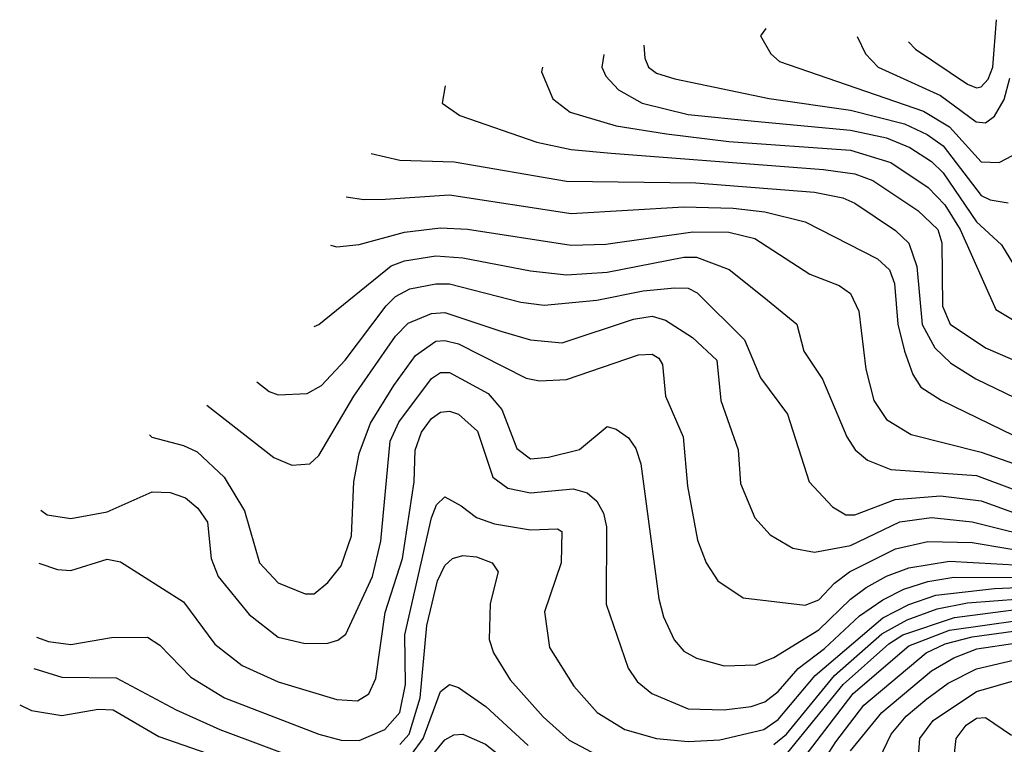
# Model space of a CAD drawing. Extents: x 997026 to 1115308, y 536381 to 619039.
# Tile 313 of 484: x 1014351 to 1016537, y 591862 to 593471. Entities that reach past the tile are written whole.
import ezdxf

# ---------------------------------------------------------------- set-up
doc = ezdxf.new("R2010")
doc.units = 0

msp = doc.modelspace()

# ---------------------------------------------------------------- linework, layer by layer
at = {"layer": '0CON20XD'}
for points in [[(1016323.8, 593421.6), (1016339.6, 593405), (1016455, 593327.2), (1016475, 593319.3), (1016485, 593321.6), (1016501.2, 593338.8), (1016511.2, 593365), (1016519.2, 593470.6)], [(1016007.6, 593450.8), (1015995.8, 593435), (1016018.6, 593395), (1016037.6, 593377.6), (1016357.3, 593267.3), (1016415, 593233.1), (1016485, 593155.2), (1016525, 593153.9), (1016555, 593169.1)], [(1016210.1, 593433.1), (1016228.9, 593395), (1016256.5, 593365), (1016395, 593302.3), (1016474.2, 593244.2), (1016495, 593241.4), (1016515, 593256.5), (1016536.7, 593293.3), (1016549, 593341)], [(1015736.9, 593414.3), (1015738.4, 593385), (1015746.8, 593365), (1015765, 593351.6), (1015805, 593339.6), (1016015, 593295.9), (1016195, 593270.1), (1016315, 593239.3), (1016365.5, 593215.5), (1016400.8, 593190.8), (1016485, 593080.5), (1016505, 593070.7), (1016545, 593064.4)], [(1015647.5, 593393.1), (1015643.5, 593365), (1015652.2, 593345), (1015680, 593315), (1015732.5, 593285), (1015835, 593260.4), (1015982.5, 593245), (1016195.5, 593225.5), (1016275, 593208.7), (1016327.2, 593187.2), (1016375, 593155.7), (1016400.8, 593130.8), (1016475, 593021.6), (1016530.6, 592970.6), (1016565, 592913.8)], [(1015511.3, 593365), (1015509.2, 593355), (1015534.5, 593295), (1015573.3, 593265), (1015675, 593235.2), (1015787.1, 593217.1), (1015925, 593199.9), (1016195, 593180.8), (1016285, 593153.4), (1016367.9, 593097.9), (1016405, 593059.8), (1016438.4, 593005), (1016517.5, 592827.5), (1016555, 592804.8)], [(1015295.3, 593323.8), (1015288.6, 593285), (1015328, 593258), (1015499, 593199), (1015575, 593182.1), (1015664.3, 593174.3), (1016135, 593138.1), (1016205, 593128.3), (1016245, 593113.3), (1016345, 593047), (1016388.8, 593005), (1016397.9, 592975), (1016399.8, 592835), (1016416.8, 592795), (1016495, 592742.4), (1016555, 592716.1)], [(1015131.3, 593173.9), (1015195, 593159), (1015315.2, 593154.8), (1015565, 593112.4), (1015851.8, 593108.2), (1016115, 593087.4), (1016178.1, 593075), (1016205, 593063.2), (1016295, 593003), (1016324.6, 592974.6), (1016342.7, 592922.7), (1016354.2, 592794.2), (1016382.3, 592742.3), (1016418.1, 592708.1), (1016473.3, 592673.3), (1016625, 592600)], [(1015075.7, 593077.7), (1015115, 593071.2), (1015162.3, 593072.3), (1015305, 593081.5), (1015575, 593040.2), (1015825.1, 593054.9), (1015935, 593052.5), (1016005, 593044.3), (1016095, 593021.9), (1016255, 592940), (1016282, 592915), (1016293, 592885), (1016300.2, 592795), (1016314.8, 592735), (1016333.4, 592683.4), (1016351.5, 592655), (1016396.2, 592626.2), (1016583.8, 592535)], [(1015041.4, 592970), (1015055, 592966.6), (1015105, 592971.4), (1015205, 592999), (1015285, 593008.4), (1015345.5, 593005.5), (1015575, 592970.2), (1015652, 592972), (1015845, 592999.6), (1015925, 592998.9), (1015983.1, 592985), (1016105, 592905.9), (1016170.3, 592880.3), (1016195, 592862.5), (1016213.9, 592823.9), (1016229, 592695), (1016247.1, 592625), (1016275, 592583.5), (1016329.8, 592549.8), (1016485, 592510.6), (1016665, 592448.1)], [(1015004.9, 592789.6), (1015015, 592793.8), (1015175.6, 592924.4), (1015205, 592935.5), (1015275, 592946.1), (1015335, 592942.3), (1015485, 592913), (1015565, 592904.2), (1015655, 592910.4), (1015825, 592943.5), (1015853.5, 592943.5), (1015926, 592916), (1016003.2, 592855), (1016075.8, 592795), (1016091.4, 592735), (1016132.9, 592672.9), (1016186.9, 592545), (1016206, 592516), (1016232.8, 592492.8), (1016285, 592472), (1016475, 592458.6), (1016644.9, 592394.9)], [(1014877.2, 592666.7), (1014905, 592645.3), (1014925, 592637.8), (1014989.1, 592640.9), (1015021.3, 592658.6), (1015073.4, 592715), (1015164.3, 592835.7), (1015185, 592856.3), (1015216.8, 592873.2), (1015274.5, 592884.5), (1015305, 592884.2), (1015463.3, 592843.3), (1015515, 592837), (1015632.3, 592847.7), (1015735, 592868.6), (1015805, 592875.6), (1015835, 592874.7), (1015855, 592864.1), (1015959.7, 592759.7), (1015995.8, 592675.8), (1016055.3, 592595), (1016103.8, 592445), (1016155, 592389.6), (1016185, 592371.4), (1016205, 592371.2), (1016294.2, 592405.8), (1016395, 592413.7), (1016485, 592402.5), (1016635, 592348.6)], [(1014766.6, 592614.7), (1014915, 592499.1), (1014955, 592481.5), (1014995, 592484.4), (1015015, 592503.5), (1015092.9, 592635), (1015185, 592767.9), (1015213.2, 592796.8), (1015265, 592818.2), (1015295, 592820.5), (1015419.4, 592779.4), (1015485, 592759.8), (1015555, 592753.4), (1015713.9, 592806.1), (1015755, 592812.4), (1015785, 592803.6), (1015844.7, 592765), (1015898.6, 592715), (1015907.6, 592625), (1015945.9, 592515.9), (1015951.2, 592441.2), (1015983.1, 592365), (1016016.9, 592326.9), (1016067.6, 592297.6), (1016115, 592288.8), (1016195, 592303.5), (1016305, 592355.7), (1016375, 592365.4), (1016465, 592356.3), (1016635, 592313.8)], [(1014639.1, 592549.4), (1014644.2, 592544.2), (1014715, 592525.3), (1014745, 592511.2), (1014805, 592455.3), (1014850.4, 592380.4), (1014883.5, 592265), (1014925, 592220.7), (1014985, 592196.2), (1015005, 592196.2), (1015035, 592221.2), (1015065, 592258.5), (1015087.4, 592325), (1015093.1, 592445), (1015105, 592507.5), (1015129.5, 592575), (1015181.4, 592658.6), (1015229.8, 592725), (1015275, 592757), (1015295, 592758.8), (1015325, 592750.8), (1015475, 592674.8), (1015505, 592669.1), (1015565, 592672.2), (1015725, 592726.8), (1015755, 592728.1), (1015769.5, 592719.5), (1015778.2, 592705), (1015784.7, 592635), (1015823.8, 592545), (1015833.3, 592435), (1015855.9, 592315), (1015874.8, 592264.8), (1015900.5, 592225), (1015957.3, 592187.3), (1016095, 592171.1), (1016125, 592183), (1016159.8, 592220.2), (1016193.2, 592245), (1016295, 592296.2), (1016367.3, 592312.7), (1016465, 592310.3), (1016623.5, 592283.5)], [(1014397.8, 592382), (1014411.9, 592371.9), (1014465, 592363.4), (1014545, 592377.9), (1014645, 592422.6), (1014685, 592420.8), (1014719, 592409), (1014746.7, 592386.7), (1014767.9, 592355), (1014776.1, 592275), (1014791.4, 592235), (1014860.2, 592150.2), (1014925, 592100.2), (1014985, 592086.2), (1015035, 592086.6), (1015057, 592093), (1015075, 592106.7), (1015134.2, 592235), (1015152.9, 592312.9), (1015173.4, 592535), (1015193, 592577), (1015265.6, 592674.4), (1015285, 592687.5), (1015305, 592687.3), (1015391, 592641), (1015421, 592605), (1015455, 592519.1), (1015485, 592496), (1015525, 592499.4), (1015593.6, 592516.4), (1015655, 592567.5), (1015675, 592562), (1015702.2, 592542.2), (1015719.1, 592519.1), (1015730, 592485), (1015769.7, 592185), (1015780.4, 592145), (1015804.2, 592094.2), (1015825, 592069.1), (1015853.1, 592053.1), (1015915, 592036.1), (1015985, 592038.8), (1016025, 592054.8), (1016125, 592116.6), (1016195, 592184.3), (1016230.1, 592209.9), (1016275, 592235.4), (1016325, 592254), (1016415, 592268.8), (1016625, 592256.6)], [(1014393.9, 592264.3), (1014435, 592250), (1014465, 592248.1), (1014545, 592272.9), (1014575, 592267.1), (1014715, 592178.5), (1014784.5, 592084.5), (1014845, 592037.4), (1014925, 592000.7), (1015055, 591961.9), (1015101.1, 591958.9), (1015125.8, 591974.2), (1015142, 592008), (1015162.6, 592155), (1015201.2, 592275), (1015227, 592445), (1015228.9, 592515), (1015242.7, 592555), (1015265, 592585.2), (1015285, 592599.8), (1015305, 592601.7), (1015325, 592595.2), (1015367, 592557), (1015387, 592497), (1015401.3, 592455), (1015435, 592431.1), (1015485, 592420.4), (1015579.4, 592429.4), (1015610.4, 592420.4), (1015632.1, 592402.1), (1015647.1, 592375), (1015653.8, 592345), (1015653.1, 592173.1), (1015701.5, 592031.5), (1015721.5, 592001.5), (1015754.5, 591975), (1015835, 591940.9), (1015915, 591938.5), (1015975, 591946.2), (1016005, 591956.6), (1016035, 591979.7), (1016079.2, 592030.8), (1016137.2, 592075), (1016215, 592147.7), (1016266.8, 592183.2), (1016313.7, 592206.3), (1016366.7, 592223.3), (1016425, 592233), (1016575, 592232.7)], [(1014388.4, 592100), (1014415, 592090.6), (1014465, 592083.5), (1014555, 592099), (1014635, 592099.7), (1014662.6, 592082.6), (1014731.3, 592011.4), (1014805.4, 591965.4), (1015015, 591884.8), (1015065, 591871.6), (1015105, 591870.6), (1015161.9, 591895), (1015195, 591932.7), (1015207.8, 591995), (1015205.8, 592105), (1015264.9, 592365.1), (1015276.6, 592393.4), (1015295, 592411.2), (1015331.3, 592391.3), (1015365, 592365.8), (1015405, 592351.9), (1015485, 592338.2), (1015545, 592340.8), (1015554.3, 592334.3), (1015553.4, 592265), (1015516.1, 592156.1), (1015527.1, 592077.1), (1015581.3, 591991.3), (1015633.1, 591933.1), (1015694.4, 591895), (1015764.9, 591874.9), (1015835, 591868.3), (1015905, 591872.4), (1016002.9, 591895), (1016035, 591917.1), (1016116.5, 592015), (1016266.9, 592143.1), (1016325, 592172.3), (1016385, 592193.3), (1016515, 592208.1), (1016655, 592214.2)], [(1015195, 591862.1), (1015215.5, 591884.5), (1015240.3, 591965), (1015255, 592125.8), (1015278.8, 592225), (1015295, 592258.8), (1015312.2, 592275), (1015335, 592281.6), (1015365, 592278.6), (1015400, 592265), (1015412.9, 592245), (1015395.3, 592175), (1015393.4, 592095), (1015402.8, 592065), (1015439.7, 592005), (1015512.9, 591922.9), (1015571.1, 591871.1), (1015645, 591832.2)], [(1016025, 591861.7), (1016053, 591885), (1016159.6, 592015), (1016265, 592107.2), (1016321.2, 592138.8), (1016387.4, 592162.6), (1016455, 592176.5), (1016630.2, 592189.8)], [(1016056.1, 591843.9), (1016179.3, 591995), (1016280.6, 592085), (1016311.2, 592105), (1016426.1, 592143.9), (1016665, 592174.5)], [(1016094.3, 591835.7), (1016201.4, 591975), (1016325, 592080.8), (1016415, 592115.5), (1016645, 592147.9)], [(1016116.4, 591795), (1016162.5, 591867.5), (1016225, 591949.2), (1016363.4, 592065), (1016405.2, 592085), (1016465, 592100.9), (1016665, 592128.1)], [(1016195, 591847.8), (1016265, 591932.6), (1016375.2, 592025), (1016425, 592054.2), (1016475.7, 592074.3), (1016655, 592101.1)], [(1016259.6, 591830.4), (1016285.8, 591885), (1016318.5, 591925), (1016365, 591963.5), (1016412.3, 591997.7), (1016475, 592029.9), (1016655, 592072.2)], [(1016344.8, 591815), (1016349.5, 591875), (1016378.7, 591915), (1016475, 591979.5), (1016665, 592034)], [(1014382.5, 592030.6), (1014445, 592011.1), (1014565, 592009.6), (1014698.7, 591938.7), (1014795.4, 591895.4), (1014995, 591820)], [(1015220.5, 591839.5), (1015246.7, 591875), (1015285, 591979.2), (1015305, 591994.6), (1015325, 591988), (1015386.1, 591946.1), (1015479.7, 591859.7)], [(1014351.2, 591950.1), (1014377.4, 591937.4), (1014445, 591926.2), (1014525, 591940), (1014558.8, 591938.8), (1014659.9, 591879.9), (1014889.8, 591799.8)], [(1016423, 591815), (1016430, 591875), (1016452, 591905), (1016475, 591920.2), (1016495, 591921.6), (1016552.8, 591882.8)], [(1015237.6, 591802.4), (1015295, 591872.5), (1015315, 591883.6), (1015335, 591884.7), (1015385, 591862.5), (1015555, 591727.5)]]:
    msp.add_lwpolyline(points, dxfattribs=at)

doc.saveas('drawing.dxf')
